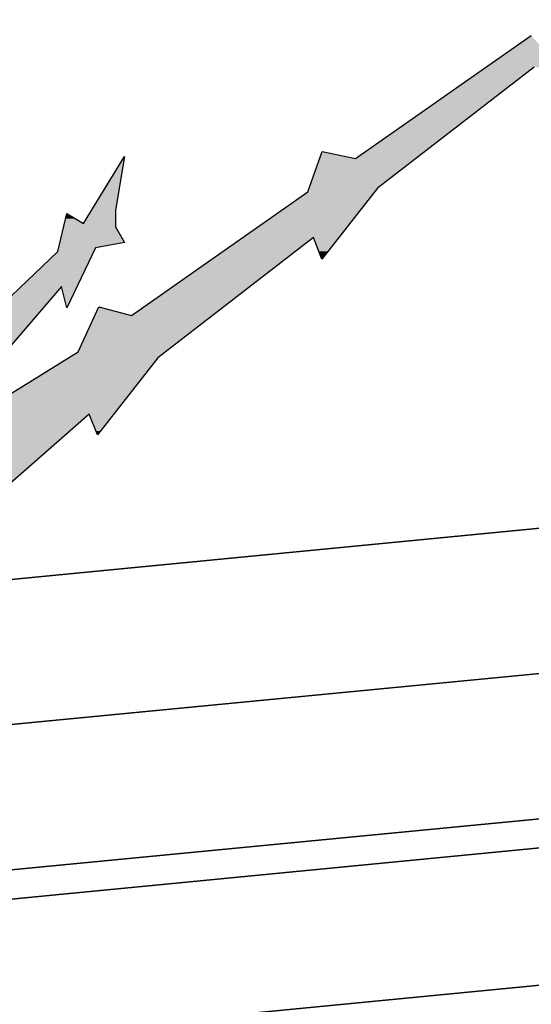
# Model space of a CAD drawing. Header units: millimetres. Extents: x 0 to 16721, y 217 to 10981.
# Tile 356 of 394: x 6500 to 6624, y 5933 to 6171. Entities that reach past the tile are written whole.
import ezdxf

# ---------------------------------------------------------------- set-up
doc = ezdxf.new("R2010")
doc.units = ezdxf.units.MM
doc.layers.add('PDF_PSS & TL', color=7, linetype='Continuous', true_color=0x7fffdf)

msp = doc.modelspace()

# ---------------------------------------------------------------- linework, layer by layer
at = {"layer": 'PDF_PSS & TL', "color": 4, "lineweight": 25}
for points in [[(9262.65, 6315.86), (8844.45, 6274.14), (8448.22, 6232.69), (8038.35, 6192.01), (7660.05, 6154.32), (7202.62, 6107.54), (6840.83, 6069.07), (6469.42, 6033.08), (6129.33, 5997.99), (5712.05, 5954.97), (5350.26, 5914.95), (4896.33, 5864.79), (4567.93, 5827.36), (4205.36, 5786.03), (3794.45, 5739.64), (3375.48, 5692.47)], [(3375.48, 5692.47), (3794.45, 5739.64), (4205.36, 5786.03), (4567.93, 5827.36), (4896.33, 5864.79), (5350.26, 5914.95), (5712.05, 5954.97), (6129.33, 5997.99), (6469.42, 6033.08), (6840.83, 6069.07), (7202.62, 6107.54), (7660.05, 6154.32), (8038.35, 6192.01), (8448.22, 6232.69), (8844.45, 6274.14), (9262.65, 6315.86)], [(9266.28, 6281.03), (8848.09, 6239.31), (8451.73, 6197.86), (8041.86, 6157.18), (7663.56, 6119.49), (7206.25, 6072.71), (6844.46, 6034.25), (6472.92, 5998.38), (6132.96, 5963.16), (5715.68, 5920.15), (5354.02, 5880.12), (4900.22, 5829.96), (4571.96, 5792.53), (4209.39, 5751.21), (3798.34, 5704.81), (3379.5, 5657.77)], [(3379.5, 5657.77), (3798.34, 5704.81), (4209.39, 5751.21), (4571.96, 5792.53), (4900.22, 5829.96), (5354.02, 5880.12), (5715.68, 5920.15), (6132.96, 5963.16), (6472.92, 5998.38), (6844.46, 6034.25), (7206.25, 6072.71), (7663.56, 6119.49), (8041.86, 6157.18), (8451.73, 6197.86), (8848.09, 6239.31), (9266.28, 6281.03)], [(9269.78, 6246.2), (8851.59, 6204.48), (8455.23, 6163.03), (8045.36, 6122.35), (7667.06, 6084.67), (7209.88, 6037.88), (6847.96, 5999.42), (6476.42, 5963.55), (6136.47, 5928.46), (5719.44, 5885.32), (5357.91, 5845.42), (4904.11, 5795.26), (4575.85, 5757.83), (4213.28, 5716.51), (3802.23, 5670.11), (3383.39, 5622.94)], [(3383.39, 5622.94), (3802.23, 5670.11), (4213.28, 5716.51), (4575.85, 5757.83), (4904.11, 5795.26), (5357.91, 5845.42), (5719.44, 5885.32), (6136.47, 5928.46), (6476.42, 5963.55), (6847.96, 5999.42), (7209.88, 6037.88), (7667.06, 6084.67), (8045.36, 6122.35), (8455.23, 6163.03), (8851.59, 6204.48), (9269.78, 6246.2)]]:
    msp.add_lwpolyline(points, dxfattribs=at)
at = {"layer": 'PDF_PSS & TL', "color": 2, "lineweight": 25}
for points in [[(9270.43, 6239.18), (8852.37, 6197.47), (8456.01, 6156.14), (8046, 6115.34), (7667.84, 6077.78), (7210.53, 6030.87), (6848.61, 5992.53), (6477.07, 5956.53), (6137.24, 5921.45), (5720.22, 5878.43), (5358.69, 5838.41), (4904.89, 5788.24), (4576.62, 5750.82), (4214.05, 5709.49), (3803.01, 5663.1), (3384.17, 5616.05)], [(3384.17, 5616.05), (3803.01, 5663.1), (4214.05, 5709.49), (4576.62, 5750.82), (4904.89, 5788.24), (5358.69, 5838.41), (5720.22, 5878.43), (6137.24, 5921.45), (6477.07, 5956.53), (6848.61, 5992.53), (7210.53, 6030.87), (7667.84, 6077.78), (8046, 6115.34), (8456.01, 6156.14), (8852.37, 6197.47), (9270.43, 6239.18)], [(9273.8, 6206.43), (8855.61, 6164.59), (8459.38, 6123.26), (8049.25, 6082.46), (7671.08, 6044.9), (7214.04, 5998.12), (6851.98, 5959.65), (6480.32, 5923.65), (6140.62, 5888.57), (5723.73, 5845.55), (5362.32, 5805.66), (4908.52, 5755.49), (4580.39, 5718.07), (4217.82, 5676.74), (3806.65, 5630.35), (3387.81, 5583.17)], [(3387.81, 5583.17), (3806.65, 5630.35), (4217.82, 5676.74), (4580.39, 5718.07), (4908.52, 5755.49), (5362.32, 5805.66), (5723.73, 5845.55), (6140.62, 5888.57), (6480.32, 5923.65), (6851.98, 5959.65), (7214.04, 5998.12), (7671.08, 6044.9), (8049.25, 6082.46), (8459.38, 6123.26), (8855.61, 6164.59), (9273.8, 6206.43)]]:
    msp.add_lwpolyline(points, dxfattribs=at)
at = {"layer": 'PDF_PSS & TL', "color": 7, "lineweight": 25}
for points in [[(6581.65, 6137.71), (6624.14, 6167.47)], [(6624.8, 6159.8), (6586.98, 6130.56)], [(6515.89, 6121.98), (6525.77, 6138.23)], [(6525.77, 6138.23), (6523.56, 6125.23), (6523.56, 6121.2)], [(6527.46, 6099.76), (6570.08, 6129.65), (6573.59, 6139.4)], [(6573.59, 6139.4), (6581.65, 6137.71)], [(6586.98, 6130.56), (6573.46, 6113.41)], [(6509.65, 6115.23), (6511.86, 6124.45)], [(6511.86, 6124.45), (6515.89, 6121.98)], [(6523.56, 6121.2), (6525.77, 6117.44)], [(6571.51, 6118.6), (6533.83, 6089.49)], [(6573.46, 6113.41), (6571.51, 6118.6)], [(6518.75, 6116.14), (6511.86, 6101.58)], [(6525.77, 6117.43), (6518.75, 6116.14)], [(6490.94, 6097.42), (6509.65, 6115.22)], [(6511.86, 6101.58), (6510.56, 6106.78), (6494.97, 6088.71)], [(6514.59, 6090.92), (6519.53, 6101.84)], [(6519.53, 6101.84), (6527.46, 6099.76)], [(6476.64, 6067.53), (6514.59, 6090.92)], [(6533.82, 6089.49), (6519.27, 6070.91)], [(6517.19, 6075.85), (6441.95, 6009.83)], [(6519.27, 6070.91), (6517.19, 6075.85)]]:
    msp.add_lwpolyline(points, dxfattribs=at)
at = {"layer": 'PDF_PSS & TL', "transparency": 33554559}
for points in [[(6624.15, 6167.47), (6630.77, 6159.8), (6613.23, 6159.8)], [(6613.23, 6159.8), (6616.48, 6153.43), (6604.13, 6153.43)], [(6624.8, 6159.8), (6613.23, 6159.8), (6616.48, 6153.43)], [(6604.13, 6153.43), (6596.2, 6137.71), (6581.65, 6137.71)], [(6616.48, 6153.43), (6604.13, 6153.43), (6596.2, 6137.71)], [(6525.51, 6137.71), (6523.56, 6125.23), (6517.84, 6125.23)], [(6525.64, 6137.71), (6525.51, 6137.71), (6523.56, 6125.23)], [(6525.77, 6138.23), (6525.64, 6137.71), (6525.51, 6137.71)], [(6572.94, 6137.71), (6586.98, 6130.56), (6570.47, 6130.56)], [(6573.2, 6138.23), (6581.65, 6137.71), (6572.94, 6137.71)], [(6596.2, 6137.71), (6572.94, 6137.71), (6586.98, 6130.56)], [(6573.59, 6139.4), (6578.92, 6138.23), (6573.2, 6138.23)], [(6578.92, 6138.23), (6573.2, 6138.23), (6581.65, 6137.71)], [(6570.47, 6130.56), (6586.07, 6129.65), (6570.08, 6129.65)], [(6586.98, 6130.56), (6570.47, 6130.56), (6586.07, 6129.65)], [(6570.08, 6129.65), (6577.49, 6118.6), (6554.36, 6118.6)], [(6586.07, 6129.65), (6570.08, 6129.65), (6577.49, 6118.6)], [(6511.6, 6123.15), (6515.89, 6121.98), (6511.21, 6121.98)], [(6511.86, 6124.45), (6513.81, 6123.15), (6511.6, 6123.15)], [(6513.81, 6123.15), (6511.6, 6123.15), (6515.89, 6121.98)], [(6517.84, 6125.23), (6523.56, 6121.98), (6515.89, 6121.98)], [(6523.56, 6125.23), (6517.84, 6125.23), (6523.56, 6121.98)], [(6511.08, 6121.2), (6525.77, 6117.44), (6510.17, 6117.44)], [(6511.21, 6121.98), (6523.56, 6121.2), (6511.08, 6121.2)], [(6523.56, 6121.2), (6511.08, 6121.2), (6525.77, 6117.44)], [(6523.56, 6121.98), (6511.21, 6121.98), (6523.56, 6121.2)], [(6554.36, 6118.6), (6570.86, 6118.08), (6553.58, 6118.08)], [(6571.51, 6118.6), (6554.36, 6118.6), (6570.86, 6118.08)], [(6577.49, 6118.6), (6571.51, 6118.6), (6577.1, 6118.08)], [(6571.51, 6118.6), (6577.1, 6118.08), (6571.77, 6118.08)], [(6509.78, 6116.14), (6518.36, 6115.23), (6509.65, 6115.23)], [(6510.17, 6117.43), (6518.75, 6116.14), (6509.78, 6116.14)], [(6518.75, 6116.14), (6509.78, 6116.14), (6518.36, 6115.23)], [(6525.77, 6117.43), (6510.17, 6117.43), (6518.75, 6116.14)], [(6553.58, 6118.08), (6547.21, 6099.76), (6527.46, 6099.76)], [(6570.86, 6118.08), (6553.58, 6118.08), (6547.21, 6099.76)], [(6571.77, 6118.08), (6572.81, 6115.23), (6574.89, 6115.23)], [(6571.77, 6118.08), (6577.1, 6118.08), (6574.89, 6115.23)], [(6509.65, 6115.23), (6514.33, 6106.78), (6500.68, 6106.78)], [(6518.36, 6115.23), (6509.65, 6115.23), (6514.33, 6106.78)], [(6572.81, 6115.23), (6574.89, 6115.23), (6573.46, 6113.41)], [(6500.55, 6106.65), (6502.5, 6097.42), (6490.94, 6097.42)], [(6500.68, 6106.78), (6510.56, 6106.65), (6500.55, 6106.65)], [(6510.56, 6106.65), (6500.55, 6106.65), (6502.5, 6097.42)], [(6510.56, 6106.78), (6500.68, 6106.78), (6510.56, 6106.65)], [(6514.33, 6106.78), (6510.56, 6106.78), (6514.33, 6106.65)], [(6510.56, 6106.78), (6514.33, 6106.65), (6510.69, 6106.65)], [(6514.33, 6106.65), (6510.69, 6106.65), (6511.99, 6101.84)], [(6510.69, 6106.65), (6511.99, 6101.84), (6511.86, 6101.84)], [(6511.86, 6101.84), (6511.99, 6101.84), (6511.86, 6101.58)], [(6519.4, 6101.58), (6527.46, 6099.76), (6518.62, 6099.76)], [(6519.53, 6101.84), (6520.83, 6101.58), (6519.4, 6101.58)], [(6520.83, 6101.58), (6519.4, 6101.58), (6527.46, 6099.76)], [(6518.62, 6099.76), (6535.64, 6090.92), (6514.59, 6090.92)], [(6547.21, 6099.76), (6518.62, 6099.76), (6535.64, 6090.92)], [(6502.5, 6097.42), (6486.13, 6097.42), (6496.4, 6090.4)], [(6514.59, 6090.92), (6533.82, 6089.49), (6512.25, 6089.49)], [(6535.64, 6090.92), (6514.59, 6090.92), (6533.82, 6089.49)], [(6512.25, 6089.49), (6523.17, 6075.85), (6490.03, 6075.85)], [(6533.82, 6089.49), (6512.25, 6089.49), (6523.17, 6075.85)], [(6490.03, 6075.85), (6516.67, 6075.33), (6489.38, 6075.33)], [(6517.19, 6075.85), (6490.03, 6075.85), (6516.67, 6075.33)], [(6523.17, 6075.85), (6517.19, 6075.85), (6522.78, 6075.33)], [(6517.19, 6075.85), (6522.78, 6075.33), (6517.32, 6075.33)], [(6489.38, 6075.33), (6507.83, 6067.53), (6476.64, 6067.53)], [(6516.67, 6075.33), (6489.38, 6075.33), (6507.83, 6067.53)], [(6517.32, 6075.33), (6518.88, 6071.82), (6520.05, 6071.82)], [(6517.32, 6075.33), (6522.78, 6075.33), (6520.05, 6071.82)], [(6518.88, 6071.82), (6520.05, 6071.82), (6519.27, 6070.91)], [(6458.06, 6067.53), (6504.45, 6064.67), (6456.76, 6064.67)], [(6507.83, 6067.53), (6458.06, 6067.53), (6504.45, 6064.67)], [(6504.45, 6064.67), (6456.76, 6064.67), (6496.27, 6057.52)]]:
    msp.add_solid(points, dxfattribs=at)

doc.saveas('drawing.dxf')
